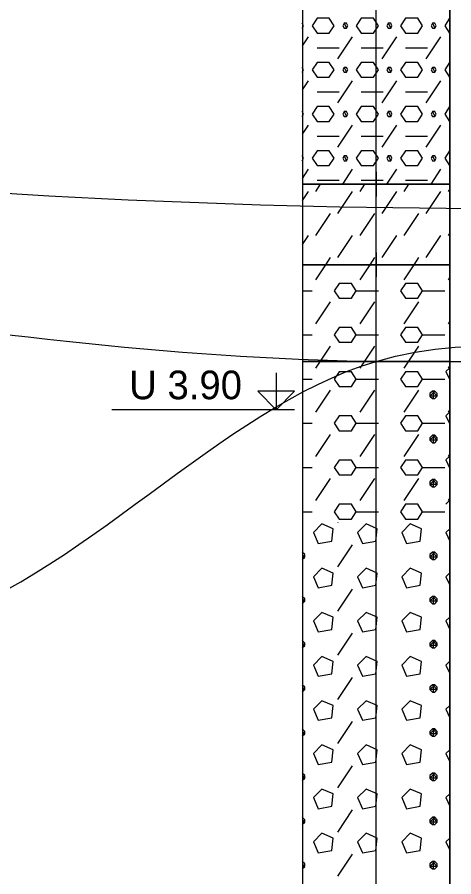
# Model space of a CAD drawing. Extents: x 3042 to 4120, y 576 to 2694.
# Drawn here: x 3515.4 to 3528.95, y 1279.49 to 1306.18 of the extents above; entities that cross this region are included whole.
import ezdxf

# ---------------------------------------------------------------- set-up
doc = ezdxf.new("R2010")
doc.units = 0
for name, color, linetype in [('18', 7, 'Continuous'), ('51', 7, 'Continuous'), ('53', 7, 'Continuous'), ('56', 7, 'Continuous'), ('61', 7, 'Continuous'), ('rozhraní', 7, 'Continuous')]:
    doc.layers.add(name, color=color, linetype=linetype)

msp = doc.modelspace()

# ---------------------------------------------------------------- linework, layer by layer
at = {"layer": '18'}
msp.add_line((3526.536, 1268.496), (3526.536, 1313.496), dxfattribs=at)
at = {"layer": '51'}
for p, q in [((3524.247, 1305.84), (3524.247, 1305.84)), ((3524.25, 1305.292), (3524.438, 1305.573)), ((3525.352, 1304.887), (3525.809, 1305.573)), ((3526.724, 1304.887), (3527.181, 1305.573)), ((3528.095, 1304.887), (3528.552, 1305.573)), ((3528.819, 1305.688), (3528.822, 1305.688)), ((3524.704, 1305.23), (3525.39, 1305.23)), ((3526.076, 1305.23), (3526.762, 1305.23)), ((3527.448, 1305.23), (3528.133, 1305.23)), ((3528.819, 1305.23), (3528.822, 1305.23)), ((3524.247, 1304.468), (3524.247, 1304.468)), ((3524.25, 1303.92), (3524.438, 1304.202)), ((3525.352, 1303.516), (3525.809, 1304.202)), ((3526.724, 1303.516), (3527.181, 1304.202)), ((3528.095, 1303.516), (3528.552, 1304.202)), ((3528.819, 1304.316), (3528.822, 1304.316)), ((3524.704, 1303.859), (3525.39, 1303.859)), ((3526.076, 1303.859), (3526.762, 1303.859)), ((3527.448, 1303.859), (3528.133, 1303.859)), ((3528.819, 1303.859), (3528.822, 1303.859)), ((3524.247, 1303.097), (3524.247, 1303.097)), ((3524.25, 1302.548), (3524.438, 1302.83)), ((3525.352, 1302.144), (3525.809, 1302.83)), ((3526.724, 1302.144), (3527.181, 1302.83)), ((3528.095, 1302.144), (3528.552, 1302.83)), ((3528.819, 1302.944), (3528.822, 1302.944)), ((3524.704, 1302.487), (3525.39, 1302.487)), ((3526.076, 1302.487), (3526.762, 1302.487)), ((3527.448, 1302.487), (3528.133, 1302.487)), ((3528.819, 1302.487), (3528.822, 1302.487)), ((3524.247, 1301.725), (3524.247, 1301.725)), ((3528.819, 1301.573), (3528.822, 1301.573)), ((3524.25, 1301.177), (3524.438, 1301.458)), ((3525.501, 1300.996), (3525.809, 1301.458)), ((3526.873, 1300.996), (3527.181, 1301.458)), ((3528.244, 1300.996), (3528.552, 1301.458)), ((3524.666, 1300.773), (3524.815, 1300.996)), ((3524.704, 1301.116), (3525.39, 1301.116)), ((3526.038, 1300.773), (3526.187, 1300.996)), ((3526.076, 1301.116), (3526.762, 1301.116)), ((3527.409, 1300.773), (3527.558, 1300.996)), ((3527.448, 1301.116), (3528.133, 1301.116)), ((3528.819, 1301.116), (3528.822, 1301.116)), ((3524.25, 1300.491), (3524.438, 1300.773)), ((3525.352, 1300.087), (3525.809, 1300.773)), ((3526.724, 1300.087), (3527.181, 1300.773)), ((3528.095, 1300.087), (3528.552, 1300.773)), ((3528.781, 1300.773), (3528.822, 1300.834)), ((3524.666, 1299.401), (3525.123, 1300.087)), ((3526.038, 1299.401), (3526.495, 1300.087)), ((3527.409, 1299.401), (3527.867, 1300.087)), ((3524.25, 1299.119), (3524.438, 1299.401)), ((3525.352, 1298.715), (3525.809, 1299.401)), ((3526.724, 1298.715), (3527.181, 1299.401)), ((3528.095, 1298.715), (3528.552, 1299.401)), ((3528.781, 1299.401), (3528.822, 1299.462)), ((3524.977, 1298.496), (3525.123, 1298.715)), ((3526.349, 1298.496), (3526.495, 1298.715)), ((3527.72, 1298.496), (3527.867, 1298.715)), ((3524.666, 1298.029), (3524.977, 1298.496)), ((3526.038, 1298.029), (3526.349, 1298.496)), ((3527.409, 1298.029), (3527.72, 1298.496)), ((3528.781, 1298.029), (3528.822, 1298.091)), ((3524.25, 1297.687), (3524.552, 1297.687)), ((3525.924, 1297.687), (3526.609, 1297.687)), ((3527.981, 1297.687), (3528.667, 1297.687)), ((3524.666, 1296.658), (3525.123, 1297.344)), ((3526.038, 1296.658), (3526.495, 1297.344)), ((3527.409, 1296.658), (3527.867, 1297.344)), ((3528.781, 1296.658), (3528.822, 1296.719)), ((3524.25, 1296.315), (3524.552, 1296.315)), ((3525.924, 1296.315), (3526.609, 1296.315)), ((3527.981, 1296.315), (3528.667, 1296.315)), ((3524.666, 1295.286), (3525.123, 1295.972)), ((3526.038, 1295.286), (3526.495, 1295.972)), ((3527.409, 1295.286), (3527.867, 1295.972)), ((3528.781, 1295.286), (3528.822, 1295.348)), ((3528.822, 1295.298), (3528.705, 1295.181)), ((3528.705, 1295.181), (3528.822, 1294.917)), ((3524.25, 1294.943), (3524.552, 1294.943)), ((3525.924, 1294.943), (3526.609, 1294.943)), ((3527.981, 1294.943), (3528.667, 1294.943)), ((3524.666, 1293.915), (3525.123, 1294.6)), ((3526.038, 1293.915), (3526.495, 1294.6)), ((3527.409, 1293.915), (3527.867, 1294.6)), ((3528.324, 1294.343), (3528.324, 1294.571)), ((3528.822, 1293.926), (3528.705, 1293.809)), ((3528.705, 1293.809), (3528.822, 1293.546)), ((3528.781, 1293.915), (3528.822, 1293.976)), ((3524.25, 1293.572), (3524.552, 1293.572)), ((3525.924, 1293.572), (3526.609, 1293.572)), ((3527.981, 1293.572), (3528.667, 1293.572)), ((3524.666, 1292.543), (3525.123, 1293.229)), ((3526.038, 1292.543), (3526.495, 1293.229)), ((3527.409, 1292.543), (3527.867, 1293.229)), ((3528.324, 1292.971), (3528.324, 1293.2)), ((3528.822, 1292.555), (3528.705, 1292.438)), ((3528.705, 1292.438), (3528.822, 1292.174)), ((3528.781, 1292.543), (3528.822, 1292.604)), ((3524.25, 1292.2), (3524.552, 1292.2)), ((3525.924, 1292.2), (3526.609, 1292.2)), ((3527.981, 1292.2), (3528.667, 1292.2)), ((3524.666, 1291.171), (3525.123, 1291.857)), ((3526.038, 1291.171), (3526.495, 1291.857)), ((3527.409, 1291.171), (3527.867, 1291.857)), ((3528.324, 1291.599), (3528.324, 1291.828)), ((3528.822, 1291.183), (3528.705, 1291.066)), ((3528.781, 1291.171), (3528.822, 1291.233)), ((3524.25, 1290.829), (3524.552, 1290.829)), ((3525.924, 1290.829), (3526.609, 1290.829)), ((3527.981, 1290.829), (3528.667, 1290.829)), ((3525.352, 1290.486), (3525.359, 1290.496)), ((3528.822, 1290.298), (3528.705, 1290.181)), ((3528.705, 1290.181), (3528.822, 1289.917)), ((3525.352, 1289.114), (3525.809, 1289.8)), ((3524.247, 1289.571), (3524.247, 1289.571)), ((3528.324, 1289.343), (3528.324, 1289.571)), ((3528.822, 1288.926), (3528.705, 1288.809)), ((3528.705, 1288.809), (3528.822, 1288.546)), ((3525.352, 1287.742), (3525.809, 1288.428)), ((3524.247, 1288.2), (3524.247, 1288.2)), ((3528.324, 1287.971), (3528.324, 1288.2)), ((3528.822, 1287.555), (3528.705, 1287.438)), ((3528.705, 1287.438), (3528.822, 1287.174)), ((3524.247, 1286.828), (3524.247, 1286.828)), ((3525.352, 1286.371), (3525.809, 1287.057)), ((3528.324, 1286.599), (3528.324, 1286.828)), ((3528.822, 1286.183), (3528.705, 1286.066)), ((3528.705, 1286.066), (3528.822, 1285.803)), ((3524.247, 1285.456), (3524.247, 1285.456)), ((3525.352, 1284.999), (3525.809, 1285.685)), ((3528.324, 1285.228), (3528.324, 1285.456)), ((3528.822, 1284.812), (3528.705, 1284.694)), ((3528.705, 1284.694), (3528.822, 1284.431)), ((3525.352, 1283.628), (3525.809, 1284.313)), ((3524.247, 1284.085), (3524.247, 1284.085)), ((3528.324, 1283.856), (3528.324, 1284.085)), ((3528.822, 1283.44), (3528.705, 1283.323)), ((3528.705, 1283.323), (3528.822, 1283.059)), ((3525.352, 1282.256), (3525.809, 1282.942)), ((3524.247, 1282.713), (3524.247, 1282.713)), ((3528.324, 1282.485), (3528.324, 1282.713)), ((3528.822, 1282.068), (3528.705, 1281.951)), ((3528.705, 1281.951), (3528.822, 1281.688)), ((3525.352, 1280.884), (3525.809, 1281.57)), ((3524.247, 1281.342), (3524.247, 1281.342)), ((3528.324, 1281.113), (3528.324, 1281.342)), ((3528.822, 1280.697), (3528.705, 1280.58)), ((3528.705, 1280.58), (3528.822, 1280.316)), ((3525.352, 1279.513), (3525.809, 1280.199)), ((3524.247, 1279.97), (3524.247, 1279.97)), ((3528.324, 1279.741), (3528.324, 1279.97))]:
    msp.add_line(p, q, dxfattribs=at)
for points in [[(3524.25, 1300.996), (3528.822, 1300.996), (3528.822, 1309.496), (3524.25, 1309.496)], [(3524.25, 1298.496), (3528.822, 1298.496), (3528.822, 1300.996), (3524.25, 1300.996)], [(3524.25, 1295.496), (3528.822, 1295.496), (3528.822, 1298.496), (3524.25, 1298.496)], [(3524.25, 1270.996), (3528.822, 1270.996), (3528.822, 1295.496), (3524.25, 1295.496)]]:
    msp.add_lwpolyline(points, close=True, dxfattribs=at)
for points in [[(3524.704, 1305.688), (3525.085, 1305.688), (3525.238, 1305.916), (3525.085, 1306.145), (3524.704, 1306.145), (3524.552, 1305.916), (3524.704, 1305.688)], [(3526.076, 1305.688), (3526.457, 1305.688), (3526.609, 1305.916), (3526.457, 1306.145), (3526.076, 1306.145), (3525.924, 1305.916), (3526.076, 1305.688)], [(3527.448, 1305.688), (3527.829, 1305.688), (3527.981, 1305.916), (3527.829, 1306.145), (3527.448, 1306.145), (3527.295, 1305.916), (3527.448, 1305.688)], [(3528.822, 1306.145), (3528.819, 1306.145), (3528.667, 1305.916), (3528.819, 1305.688)], [(3524.247, 1305.84), (3524.247, 1305.84), (3524.285, 1305.916), (3524.247, 1305.992), (3524.247, 1305.992)], [(3525.543, 1305.992), (3525.504, 1305.916), (3525.543, 1305.84), (3525.619, 1305.84), (3525.657, 1305.916), (3525.619, 1305.992), (3525.543, 1305.992), (3525.619, 1305.84)], [(3526.914, 1305.992), (3526.876, 1305.916), (3526.914, 1305.84), (3526.99, 1305.84), (3527.028, 1305.916), (3526.99, 1305.992), (3526.914, 1305.992), (3526.99, 1305.84)], [(3528.286, 1305.992), (3528.248, 1305.916), (3528.286, 1305.84), (3528.362, 1305.84), (3528.4, 1305.916), (3528.362, 1305.992), (3528.286, 1305.992), (3528.362, 1305.84)], [(3524.704, 1304.316), (3525.085, 1304.316), (3525.238, 1304.545), (3525.085, 1304.773), (3524.704, 1304.773), (3524.552, 1304.545), (3524.704, 1304.316)], [(3526.076, 1304.316), (3526.457, 1304.316), (3526.609, 1304.545), (3526.457, 1304.773), (3526.076, 1304.773), (3525.924, 1304.545), (3526.076, 1304.316)], [(3527.448, 1304.316), (3527.829, 1304.316), (3527.981, 1304.545), (3527.829, 1304.773), (3527.448, 1304.773), (3527.295, 1304.545), (3527.448, 1304.316)], [(3528.822, 1304.773), (3528.819, 1304.773), (3528.667, 1304.545), (3528.819, 1304.316)], [(3524.247, 1304.468), (3524.247, 1304.468), (3524.285, 1304.545), (3524.247, 1304.621), (3524.247, 1304.621)], [(3525.543, 1304.621), (3525.504, 1304.545), (3525.543, 1304.468), (3525.619, 1304.468), (3525.657, 1304.545), (3525.619, 1304.621), (3525.543, 1304.621), (3525.619, 1304.468)], [(3526.914, 1304.621), (3526.876, 1304.545), (3526.914, 1304.468), (3526.99, 1304.468), (3527.028, 1304.545), (3526.99, 1304.621), (3526.914, 1304.621), (3526.99, 1304.468)], [(3528.286, 1304.621), (3528.248, 1304.545), (3528.286, 1304.468), (3528.362, 1304.468), (3528.4, 1304.545), (3528.362, 1304.621), (3528.286, 1304.621), (3528.362, 1304.468)], [(3524.704, 1302.944), (3525.085, 1302.944), (3525.238, 1303.173), (3525.085, 1303.402), (3524.704, 1303.402), (3524.552, 1303.173), (3524.704, 1302.944)], [(3526.076, 1302.944), (3526.457, 1302.944), (3526.609, 1303.173), (3526.457, 1303.402), (3526.076, 1303.402), (3525.924, 1303.173), (3526.076, 1302.944)], [(3527.448, 1302.944), (3527.829, 1302.944), (3527.981, 1303.173), (3527.829, 1303.402), (3527.448, 1303.402), (3527.295, 1303.173), (3527.448, 1302.944)], [(3528.822, 1303.402), (3528.819, 1303.402), (3528.667, 1303.173), (3528.819, 1302.944)], [(3524.247, 1303.097), (3524.247, 1303.097), (3524.285, 1303.173), (3524.247, 1303.249), (3524.247, 1303.249)], [(3525.543, 1303.249), (3525.504, 1303.173), (3525.543, 1303.097), (3525.619, 1303.097), (3525.657, 1303.173), (3525.619, 1303.249), (3525.543, 1303.249), (3525.619, 1303.097)], [(3526.914, 1303.249), (3526.876, 1303.173), (3526.914, 1303.097), (3526.99, 1303.097), (3527.028, 1303.173), (3526.99, 1303.249), (3526.914, 1303.249), (3526.99, 1303.097)], [(3528.286, 1303.249), (3528.248, 1303.173), (3528.286, 1303.097), (3528.362, 1303.097), (3528.4, 1303.173), (3528.362, 1303.249), (3528.286, 1303.249), (3528.362, 1303.097)], [(3524.704, 1301.573), (3525.085, 1301.573), (3525.238, 1301.801), (3525.085, 1302.03), (3524.704, 1302.03), (3524.552, 1301.801), (3524.704, 1301.573)], [(3526.076, 1301.573), (3526.457, 1301.573), (3526.609, 1301.801), (3526.457, 1302.03), (3526.076, 1302.03), (3525.924, 1301.801), (3526.076, 1301.573)], [(3527.448, 1301.573), (3527.829, 1301.573), (3527.981, 1301.801), (3527.829, 1302.03), (3527.448, 1302.03), (3527.295, 1301.801), (3527.448, 1301.573)], [(3528.822, 1302.03), (3528.819, 1302.03), (3528.667, 1301.801), (3528.819, 1301.573)], [(3524.247, 1301.725), (3524.247, 1301.725), (3524.285, 1301.801), (3524.247, 1301.878), (3524.247, 1301.878)], [(3525.543, 1301.878), (3525.504, 1301.801), (3525.543, 1301.725), (3525.619, 1301.725), (3525.657, 1301.801), (3525.619, 1301.878), (3525.543, 1301.878), (3525.619, 1301.725)], [(3526.914, 1301.878), (3526.876, 1301.801), (3526.914, 1301.725), (3526.99, 1301.725), (3527.028, 1301.801), (3526.99, 1301.878), (3526.914, 1301.878), (3526.99, 1301.725)], [(3528.286, 1301.878), (3528.248, 1301.801), (3528.286, 1301.725), (3528.362, 1301.725), (3528.4, 1301.801), (3528.362, 1301.878), (3528.286, 1301.878), (3528.362, 1301.725)], [(3525.39, 1297.458), (3525.771, 1297.458), (3525.924, 1297.687), (3525.771, 1297.915), (3525.39, 1297.915), (3525.238, 1297.687), (3525.39, 1297.458)], [(3527.448, 1297.458), (3527.829, 1297.458), (3527.981, 1297.687), (3527.829, 1297.915), (3527.448, 1297.915), (3527.295, 1297.687), (3527.448, 1297.458)], [(3525.39, 1296.086), (3525.771, 1296.086), (3525.924, 1296.315), (3525.771, 1296.544), (3525.39, 1296.544), (3525.238, 1296.315), (3525.39, 1296.086)], [(3527.448, 1296.086), (3527.829, 1296.086), (3527.981, 1296.315), (3527.829, 1296.544), (3527.448, 1296.544), (3527.295, 1296.315), (3527.448, 1296.086)], [(3525.39, 1294.715), (3525.771, 1294.715), (3525.924, 1294.943), (3525.771, 1295.172), (3525.39, 1295.172), (3525.238, 1294.943), (3525.39, 1294.715)], [(3527.448, 1294.715), (3527.829, 1294.715), (3527.981, 1294.943), (3527.829, 1295.172), (3527.448, 1295.172), (3527.295, 1294.943), (3527.448, 1294.715)], [(3528.286, 1294.571), (3528.21, 1294.495), (3528.21, 1294.419), (3528.286, 1294.343), (3528.362, 1294.343), (3528.438, 1294.419), (3528.438, 1294.495), (3528.362, 1294.571), (3528.286, 1294.571), (3528.438, 1294.419), (3528.21, 1294.419), (3528.362, 1294.571)], [(3525.39, 1293.343), (3525.771, 1293.343), (3525.924, 1293.572), (3525.771, 1293.8), (3525.39, 1293.8), (3525.238, 1293.572), (3525.39, 1293.343)], [(3527.448, 1293.343), (3527.829, 1293.343), (3527.981, 1293.572), (3527.829, 1293.8), (3527.448, 1293.8), (3527.295, 1293.572), (3527.448, 1293.343)], [(3528.286, 1293.2), (3528.21, 1293.123), (3528.21, 1293.047), (3528.286, 1292.971), (3528.362, 1292.971), (3528.438, 1293.047), (3528.438, 1293.123), (3528.362, 1293.2), (3528.286, 1293.2), (3528.438, 1293.047), (3528.21, 1293.047), (3528.362, 1293.2)], [(3525.39, 1291.972), (3525.771, 1291.972), (3525.924, 1292.2), (3525.771, 1292.429), (3525.39, 1292.429), (3525.238, 1292.2), (3525.39, 1291.972)], [(3527.448, 1291.972), (3527.829, 1291.972), (3527.981, 1292.2), (3527.829, 1292.429), (3527.448, 1292.429), (3527.295, 1292.2), (3527.448, 1291.972)], [(3528.286, 1291.828), (3528.21, 1291.752), (3528.21, 1291.676), (3528.286, 1291.599), (3528.362, 1291.599), (3528.438, 1291.676), (3528.438, 1291.752), (3528.362, 1291.828), (3528.286, 1291.828), (3528.438, 1291.676), (3528.21, 1291.676), (3528.362, 1291.828)], [(3525.39, 1290.6), (3525.771, 1290.6), (3525.924, 1290.829), (3525.771, 1291.057), (3525.39, 1291.057), (3525.238, 1290.829), (3525.39, 1290.6)], [(3527.448, 1290.6), (3527.829, 1290.6), (3527.981, 1290.829), (3527.829, 1291.057), (3527.448, 1291.057), (3527.295, 1290.829), (3527.448, 1290.6)], [(3524.59, 1290.181), (3524.742, 1289.838), (3525.162, 1289.914), (3525.2, 1290.295), (3524.857, 1290.448), (3524.59, 1290.181)], [(3525.962, 1290.181), (3526.114, 1289.838), (3526.533, 1289.914), (3526.571, 1290.295), (3526.228, 1290.448), (3525.962, 1290.181)], [(3527.333, 1290.181), (3527.486, 1289.838), (3527.905, 1289.914), (3527.943, 1290.295), (3527.6, 1290.448), (3527.333, 1290.181)], [(3524.247, 1289.343), (3524.247, 1289.343), (3524.323, 1289.419), (3524.323, 1289.495), (3524.247, 1289.571), (3524.247, 1289.571)], [(3524.25, 1289.492), (3524.323, 1289.419), (3524.25, 1289.419)], [(3528.286, 1289.571), (3528.21, 1289.495), (3528.21, 1289.419), (3528.286, 1289.343), (3528.362, 1289.343), (3528.438, 1289.419), (3528.438, 1289.495), (3528.362, 1289.571), (3528.286, 1289.571), (3528.438, 1289.419), (3528.21, 1289.419), (3528.362, 1289.571)], [(3524.59, 1288.809), (3524.742, 1288.466), (3525.162, 1288.543), (3525.2, 1288.924), (3524.857, 1289.076), (3524.59, 1288.809)], [(3525.962, 1288.809), (3526.114, 1288.466), (3526.533, 1288.543), (3526.571, 1288.924), (3526.228, 1289.076), (3525.962, 1288.809)], [(3527.333, 1288.809), (3527.486, 1288.466), (3527.905, 1288.543), (3527.943, 1288.924), (3527.6, 1289.076), (3527.333, 1288.809)], [(3524.247, 1287.971), (3524.247, 1287.971), (3524.323, 1288.047), (3524.323, 1288.123), (3524.247, 1288.2), (3524.247, 1288.2)], [(3528.286, 1288.2), (3528.21, 1288.123), (3528.21, 1288.047), (3528.286, 1287.971), (3528.362, 1287.971), (3528.438, 1288.047), (3528.438, 1288.123), (3528.362, 1288.2), (3528.286, 1288.2), (3528.438, 1288.047), (3528.21, 1288.047), (3528.362, 1288.2)], [(3524.25, 1288.121), (3524.323, 1288.047), (3524.25, 1288.047)], [(3524.59, 1287.438), (3524.742, 1287.095), (3525.162, 1287.171), (3525.2, 1287.552), (3524.857, 1287.704), (3524.59, 1287.438)], [(3525.962, 1287.438), (3526.114, 1287.095), (3526.533, 1287.171), (3526.571, 1287.552), (3526.228, 1287.704), (3525.962, 1287.438)], [(3527.333, 1287.438), (3527.486, 1287.095), (3527.905, 1287.171), (3527.943, 1287.552), (3527.6, 1287.704), (3527.333, 1287.438)], [(3524.247, 1286.599), (3524.247, 1286.599), (3524.323, 1286.676), (3524.323, 1286.752), (3524.247, 1286.828), (3524.247, 1286.828)], [(3528.286, 1286.828), (3528.21, 1286.752), (3528.21, 1286.676), (3528.286, 1286.599), (3528.362, 1286.599), (3528.438, 1286.676), (3528.438, 1286.752), (3528.362, 1286.828), (3528.286, 1286.828), (3528.438, 1286.676), (3528.21, 1286.676), (3528.362, 1286.828)], [(3524.25, 1286.749), (3524.323, 1286.676), (3524.25, 1286.676)], [(3524.59, 1286.066), (3524.742, 1285.723), (3525.162, 1285.799), (3525.2, 1286.18), (3524.857, 1286.333), (3524.59, 1286.066)], [(3525.962, 1286.066), (3526.114, 1285.723), (3526.533, 1285.799), (3526.571, 1286.18), (3526.228, 1286.333), (3525.962, 1286.066)], [(3527.333, 1286.066), (3527.486, 1285.723), (3527.905, 1285.799), (3527.943, 1286.18), (3527.6, 1286.333), (3527.333, 1286.066)], [(3524.247, 1285.228), (3524.247, 1285.228), (3524.323, 1285.304), (3524.323, 1285.38), (3524.247, 1285.456), (3524.247, 1285.456)], [(3528.286, 1285.456), (3528.21, 1285.38), (3528.21, 1285.304), (3528.286, 1285.228), (3528.362, 1285.228), (3528.438, 1285.304), (3528.438, 1285.38), (3528.362, 1285.456), (3528.286, 1285.456), (3528.438, 1285.304), (3528.21, 1285.304), (3528.362, 1285.456)], [(3524.25, 1285.377), (3524.323, 1285.304), (3524.25, 1285.304)], [(3524.59, 1284.694), (3524.742, 1284.352), (3525.162, 1284.428), (3525.2, 1284.809), (3524.857, 1284.961), (3524.59, 1284.694)], [(3525.962, 1284.694), (3526.114, 1284.352), (3526.533, 1284.428), (3526.571, 1284.809), (3526.228, 1284.961), (3525.962, 1284.694)], [(3527.333, 1284.694), (3527.486, 1284.352), (3527.905, 1284.428), (3527.943, 1284.809), (3527.6, 1284.961), (3527.333, 1284.694)], [(3524.247, 1283.856), (3524.247, 1283.856), (3524.323, 1283.932), (3524.323, 1284.009), (3524.247, 1284.085), (3524.247, 1284.085)], [(3524.25, 1284.006), (3524.323, 1283.932), (3524.25, 1283.932)], [(3528.286, 1284.085), (3528.21, 1284.009), (3528.21, 1283.932), (3528.286, 1283.856), (3528.362, 1283.856), (3528.438, 1283.932), (3528.438, 1284.009), (3528.362, 1284.085), (3528.286, 1284.085), (3528.438, 1283.932), (3528.21, 1283.932), (3528.362, 1284.085)], [(3524.59, 1283.323), (3524.742, 1282.98), (3525.162, 1283.056), (3525.2, 1283.437), (3524.857, 1283.59), (3524.59, 1283.323)], [(3525.962, 1283.323), (3526.114, 1282.98), (3526.533, 1283.056), (3526.571, 1283.437), (3526.228, 1283.59), (3525.962, 1283.323)], [(3527.333, 1283.323), (3527.486, 1282.98), (3527.905, 1283.056), (3527.943, 1283.437), (3527.6, 1283.59), (3527.333, 1283.323)], [(3524.247, 1282.485), (3524.247, 1282.485), (3524.323, 1282.561), (3524.323, 1282.637), (3524.247, 1282.713), (3524.247, 1282.713)], [(3524.25, 1282.634), (3524.323, 1282.561), (3524.25, 1282.561)], [(3528.286, 1282.713), (3528.21, 1282.637), (3528.21, 1282.561), (3528.286, 1282.485), (3528.362, 1282.485), (3528.438, 1282.561), (3528.438, 1282.637), (3528.362, 1282.713), (3528.286, 1282.713), (3528.438, 1282.561), (3528.21, 1282.561), (3528.362, 1282.713)], [(3524.59, 1281.951), (3524.742, 1281.608), (3525.162, 1281.685), (3525.2, 1282.066), (3524.857, 1282.218), (3524.59, 1281.951)], [(3525.962, 1281.951), (3526.114, 1281.608), (3526.533, 1281.685), (3526.571, 1282.066), (3526.228, 1282.218), (3525.962, 1281.951)], [(3527.333, 1281.951), (3527.486, 1281.608), (3527.905, 1281.685), (3527.943, 1282.066), (3527.6, 1282.218), (3527.333, 1281.951)], [(3524.247, 1281.113), (3524.247, 1281.113), (3524.323, 1281.189), (3524.323, 1281.265), (3524.247, 1281.342), (3524.247, 1281.342)], [(3524.25, 1281.263), (3524.323, 1281.189), (3524.25, 1281.189)], [(3528.286, 1281.342), (3528.21, 1281.265), (3528.21, 1281.189), (3528.286, 1281.113), (3528.362, 1281.113), (3528.438, 1281.189), (3528.438, 1281.265), (3528.362, 1281.342), (3528.286, 1281.342), (3528.438, 1281.189), (3528.21, 1281.189), (3528.362, 1281.342)], [(3524.59, 1280.58), (3524.742, 1280.237), (3525.162, 1280.313), (3525.2, 1280.694), (3524.857, 1280.846), (3524.59, 1280.58)], [(3525.962, 1280.58), (3526.114, 1280.237), (3526.533, 1280.313), (3526.571, 1280.694), (3526.228, 1280.846), (3525.962, 1280.58)], [(3527.333, 1280.58), (3527.486, 1280.237), (3527.905, 1280.313), (3527.943, 1280.694), (3527.6, 1280.846), (3527.333, 1280.58)], [(3524.247, 1279.741), (3524.247, 1279.741), (3524.323, 1279.818), (3524.323, 1279.894), (3524.247, 1279.97), (3524.247, 1279.97)], [(3524.25, 1279.891), (3524.323, 1279.818), (3524.25, 1279.818)], [(3528.286, 1279.97), (3528.21, 1279.894), (3528.21, 1279.818), (3528.286, 1279.741), (3528.362, 1279.741), (3528.438, 1279.818), (3528.438, 1279.894), (3528.362, 1279.97), (3528.286, 1279.97), (3528.438, 1279.818), (3528.21, 1279.818), (3528.362, 1279.97)]]:
    msp.add_lwpolyline(points, dxfattribs=at)
at = {"layer": '53'}
for p, q in [((3524.25, 1313.496), (3524.25, 1268.496)), ((3528.822, 1313.496), (3528.822, 1268.496)), ((3524.25, 1300.996), (3528.822, 1300.996)), ((3524.25, 1298.496), (3528.822, 1298.496)), ((3524.25, 1295.496), (3528.822, 1295.496))]:
    msp.add_line(p, q, dxfattribs=at)
at = {"layer": '56'}
for p, q in [((3526.536, 1301.377), (3526.536, 1300.615)), ((3526.155, 1300.996), (3526.917, 1300.996)), ((3526.536, 1298.877), (3526.536, 1298.115)), ((3526.155, 1298.496), (3526.917, 1298.496))]:
    msp.add_line(p, q, dxfattribs=at)
at = {"layer": '61'}
msp.add_line((3524.009, 1293.995), (3518.337, 1293.995), dxfattribs=at)
msp.add_lwpolyline([(3523.438, 1295.138), (3523.438, 1293.995), (3524.009, 1294.567), (3522.866, 1294.567), (3523.438, 1293.995)], dxfattribs=at)
at = {"layer": 'rozhraní'}
for points in [[(3215.367, 1295.492), (3223.007, 1295.445), (3284.237, 1298.745), (3466.926, 1305.295), (3469.69, 1305.295), (3507.357, 1301.345), (3560.04, 1300.995)], [(3271.345, 1282.999), (3284.237, 1284.245), (3297.343, 1284.894), (3310.501, 1285.162), (3323.62, 1285.371), (3336.607, 1285.845), (3347.74, 1287.702), (3358.827, 1290.97), (3369.9, 1294.05), (3375.439, 1295.021), (3378.212, 1295.276), (3380.987, 1295.345), (3390.374, 1294.201), (3399.75, 1291.756), (3409.16, 1289.169), (3418.647, 1287.595), (3430.693, 1286.786), (3442.786, 1286.102), (3454.9, 1285.59), (3467.007, 1285.295), (3487.184, 1285.301), (3497.273, 1285.651), (3507.357, 1286.345), (3512.194, 1287.141), (3526.536, 1295.496), (3547.897, 1291.945), (3557.186, 1291.945)], [(3507.357, 1297.345), (3526.536, 1295.496), (3529.536, 1295.496)]]:
    msp.add_spline(points, degree=3, dxfattribs=at)

# ---------------------------------------------------------------- texts
at = {"layer": '61'}
msp.add_text('U 3.90', height=0.889, dxfattribs=at).set_placement((3518.873, 1294.319))

doc.saveas('drawing.dxf')
